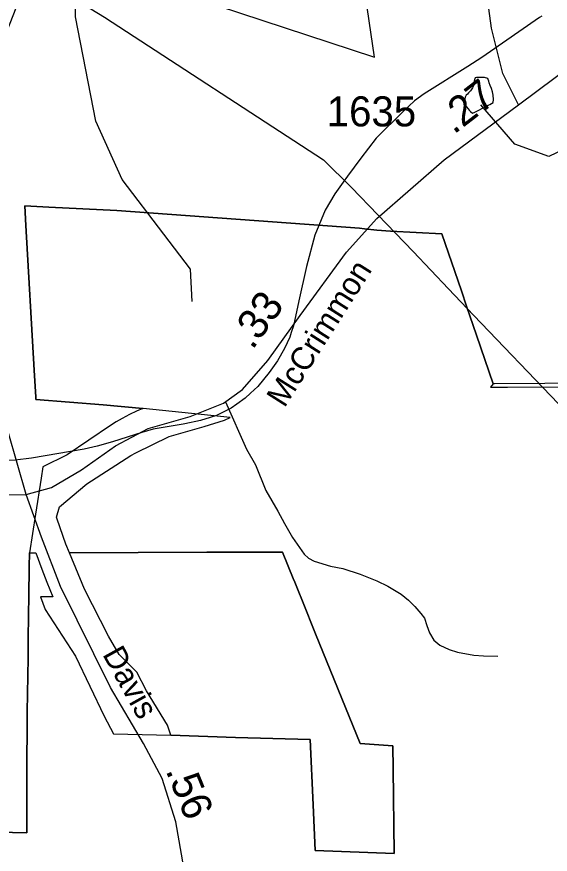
# Model space of a CAD drawing. Extents: x 2001466 to 2224147, y 644118 to 847247.
# Drawn here: x 2042836 to 2045053, y 757169 to 760652 of the extents above; entities that cross this region are included whole.
import ezdxf

# ---------------------------------------------------------------- set-up
doc = ezdxf.new("R2010")
doc.units = 0
for name, color, linetype in [('Exist Boundary Political City Limit New', 7, 'Continuous'), ('Exist Hydrographic Creek Single Shore', 7, 'Continuous'), ('Exist Hydrographic Misc Water Feature', 7, 'Continuous'), ('Exist Road Non-System Type 51', 7, 'Continuous'), ('Exist Road Secondary Mileage Hundredths English Label', 7, 'Continuous'), ('Exist Road Secondary Type 51 Attributed', 7, 'Continuous'), ('Exist Road Secondary Type 51 Label', 7, 'Continuous'), ('Exist Road Secondary Type 51 Number Label', 7, 'Continuous'), ('Exist Utilities Electrical Transmission Line', 7, 'Continuous'), ('Map Preparation Boundary City Limit Buffer Line', 7, 'Continuous')]:
    doc.layers.add(name, color=color, linetype=linetype)

msp = doc.modelspace()

# ---------------------------------------------------------------- linework, layer by layer
at = {"layer": 'Exist Boundary Political City Limit New'}
msp.add_line((2043360.5, 759023.4), (2043359.5, 759023.5), dxfattribs=at)
for points in [[(2043359.5, 759023.5), (2043194.1, 759038.1), (2042915.4, 759060.6), (2042914.9, 759069.7), (2042908.2, 759182.5), (2042873.2, 759784.1), (2042868.5, 759866.2), (2042969.1, 759861.1), (2043252, 759846.3), (2044260.6, 759773.3), (2044280.4, 759771), (2044332.9, 759764.8), (2044388.6, 759760.9), (2044602.4, 759750.2), (2044683.6, 759512.6), (2044705.5, 759448.6), (2044746.5, 759328.2), (2044815.6, 759125.9)], [(2044815.6, 759125.9), (2044804.9, 759111.2), (2044875.6, 759111.4), (2045212.8, 759113.1), (2045198.2, 758377.9), (2045197.6, 758289.4), (2045504.6, 758281.9)], [(2043054.6, 758423.1), (2043039.9, 758458.4), (2043003.4, 758562.8), (2043000.2, 758571.8), (2043012.6, 758614.4), (2043126.8, 758709.9), (2043309.1, 758827.7), (2043330.2, 758838.2), (2043469.1, 758907.2), (2043614.2, 758947.9), (2043699.5, 758974.8), (2043721.9, 758985.1), (2043360.5, 759023.4)], [(2042756.4, 757260.8), (2042877.1, 757258.7), (2042877.5, 757423.1), (2042877.8, 757496.1), (2042878, 757570.5), (2042878, 757575), (2042878.2, 757673.4), (2042878.2, 757682.2), (2042879.4, 757761.2), (2042880.4, 757836.2), (2042881.4, 757911.2), (2042882.5, 757986.1), (2042883.5, 758061.1), (2042885, 758165.9), (2042886, 758241.1), (2042887.2, 758364.9), (2042888.2, 758422.9)], [(2042888.2, 758422.9), (2042915.1, 758423), (2042939.2, 758354.6), (2042959.9, 758301.4), (2042985.9, 758239.8), (2042933.6, 758240.4), (2042953.9, 758186.6), (2043080.1, 757993.4), (2043198.9, 757743.2), (2043237, 757670.5), (2043475.5, 757664.1)], [(2044400.5, 757523.9), (2044398.5, 757620.8), (2044262.5, 757630.4), (2044077.9, 758085.9), (2044022.8, 758222.2), (2044004.9, 758266.2), (2043990.9, 758301.1), (2043984.8, 758316.2), (2043940.6, 758425.9), (2043626, 758425.6), (2043054.6, 758423.1)], [(2043054.6, 758423.1), (2043626, 758425.6), (2043940.6, 758425.9), (2043984.8, 758316.2), (2043990.9, 758301.1), (2044004.9, 758266.2), (2044022.8, 758222.2), (2044077.9, 758085.9), (2044262.5, 757630.4), (2044398.5, 757620.8), (2044400.5, 757523.9)], [(2043475.5, 757664.1), (2043461.5, 757706.6), (2043374.4, 757848.3), (2043334.1, 757926.3), (2043261.8, 757999.8), (2043216.9, 758075.7), (2043117.4, 758272), (2043054.6, 758423.1)], [(2043475.5, 757664.1), (2043744.8, 757654.9), (2044055.1, 757645.8), (2044067.6, 757374.9), (2044075.8, 757184.3), (2044404.8, 757173), (2044400.5, 757523.9)], [(2044400.5, 757523.9), (2044404.8, 757173), (2044075.8, 757184.3), (2044067.6, 757374.9), (2044055.1, 757645.8), (2043744.8, 757654.9), (2043475.5, 757664.1)]]:
    msp.add_lwpolyline(points, dxfattribs=at)
at = {"layer": 'Exist Hydrographic Creek Single Shore'}
for points in [[(2043446.6, 759747.6), (2043273.1, 759975.7), (2043164.2, 760217.5), (2043080.1, 760652.3), (2043079.9, 760725.2)], [(2045244.6, 760165.9), (2045047.2, 760070.7), (2044906.1, 760122.8), (2044764.2, 760286.5)], [(2043565.1, 759467.7), (2043557.1, 759602.5), (2043446.6, 759747.6)]]:
    msp.add_lwpolyline(points, dxfattribs=at)
at = {"layer": 'Exist Hydrographic Misc Water Feature'}
for p, q in [((2045018.3, 760655.4), (2045008.2, 760649.4)), ((2044489.2, 760302.3), (2044441, 760258.4)), ((2043533.7, 758960), (2043526.9, 758958.6)), ((2043234.1, 758884.9), (2043170.1, 758866.6))]:
    msp.add_line(p, q, dxfattribs=at)
for points in [[(2045008.2, 760649.4), (2044787.2, 760495.9), (2044768.1, 760483.4)], [(2045008.2, 760649.4), (2044787.2, 760495.9), (2044768.1, 760483.4)], [(2044768.1, 760483.4), (2044710.1, 760445.1), (2044529.2, 760332), (2044489.2, 760302.3)], [(2044768.1, 760483.4), (2044710.1, 760445.1), (2044529.2, 760332), (2044489.2, 760302.3)], [(2044787.6, 760280), (2044795.6, 760284.1), (2044801.7, 760288), (2044809.5, 760292.1), (2044815.5, 760296.1), (2044817.3, 760308), (2044815.3, 760326.2), (2044813.4, 760340.2), (2044809.3, 760354.2), (2044803.2, 760366.1), (2044799.3, 760378), (2044797.2, 760384), (2044795.2, 760392.1), (2044793.3, 760396), (2044779.6, 760400.1), (2044767.3, 760400), (2044759.1, 760400), (2044753.1, 760400.1), (2044747.2, 760400.1), (2044741.4, 760397.8), (2044739.4, 760394), (2044737.3, 760383.8), (2044735.1, 760376), (2044735.5, 760369.9), (2044733.2, 760362.1), (2044729.8, 760356.1), (2044721.3, 760344), (2044713.6, 760335.9), (2044709.7, 760330), (2044703.5, 760326.1), (2044699.6, 760317.7), (2044697.4, 760310), (2044697.4, 760299.8), (2044699.6, 760288.1), (2044705.6, 760277.9), (2044711.5, 760270.1), (2044715.6, 760263.8), (2044721.6, 760258), (2044729.3, 760251.9), (2044737.3, 760254), (2044755.6, 760264.2), (2044771.4, 760271.9), (2044783.5, 760276.2), (2044787.6, 760280)], [(2044441, 760258.4), (2044329.1, 760148.1), (2044266.3, 760064.6)], [(2044441, 760258.4), (2044329.1, 760148.1), (2044266.3, 760064.6)], [(2044266.3, 760064.6), (2044210.2, 759990), (2044192.1, 759964.1)], [(2044266.3, 760064.6), (2044210.2, 759990), (2044192.1, 759964.1)], [(2044192.1, 759964.1), (2044158.3, 759915.9), (2044117.1, 759848.2), (2044074.8, 759744.5)], [(2044192.1, 759964.1), (2044158.3, 759915.9), (2044117.1, 759848.2), (2044074.8, 759744.5)], [(2044074.8, 759744.5), (2044040.4, 759614.1), (2044008.4, 759471)], [(2044074.8, 759744.5), (2044040.4, 759614.1), (2044008.4, 759471)], [(2044008.4, 759471), (2043985.2, 759366.4), (2043976.4, 759339.8)], [(2044008.4, 759471), (2043985.2, 759366.4), (2043976.4, 759339.8)], [(2043976.4, 759339.8), (2043970, 759320.1), (2043948.1, 759273.3)], [(2043976.4, 759339.8), (2043970, 759320.1), (2043948.1, 759273.3)], [(2043948.1, 759273.3), (2043919.2, 759220.9), (2043885.1, 759172.4), (2043837.2, 759115.2), (2043806.8, 759086.3)], [(2043948.1, 759273.3), (2043919.2, 759220.9), (2043885.1, 759172.4), (2043837.2, 759115.2), (2043806.8, 759086.3)], [(2043806.8, 759086.3), (2043785.1, 759065.8), (2043750, 759041.2)], [(2043806.8, 759086.3), (2043785.1, 759065.8), (2043750, 759041.2)], [(2043750, 759041.2), (2043727.3, 759025.1), (2043665.1, 758994.5), (2043638.9, 758986.3)], [(2043750, 759041.2), (2043727.3, 759025.1), (2043665.1, 758994.5), (2043638.9, 758986.3)], [(2043638.9, 758986.3), (2043599.1, 758973.8), (2043533.7, 758960)], [(2043638.9, 758986.3), (2043599.1, 758973.8), (2043533.7, 758960)], [(2043526.9, 758958.6), (2043403.1, 758936.6), (2043354.9, 758923.4), (2043234.1, 758884.9)], [(2043526.9, 758958.6), (2043403.1, 758936.6), (2043354.9, 758923.4), (2043234.1, 758884.9)], [(2043170.1, 758866.6), (2043115.2, 758853.9), (2042897.2, 758816.1), (2042829.1, 758808.6), (2042800.6, 758807.4)], [(2043170.1, 758866.6), (2043115.2, 758853.9), (2042897.2, 758816.1), (2042829.1, 758808.6), (2042800.6, 758807.4)]]:
    msp.add_lwpolyline(points, dxfattribs=at)
at = {"layer": 'Exist Road Non-System Type 51'}
for points in [[(2044920.8, 760286.3), (2044856.4, 760416.8), (2044808.2, 760605.2), (2044774.4, 760862), (2044747, 761197), (2044714.8, 761523.1), (2044682.6, 761663.2), (2044620.7, 761809.4), (2044567.6, 761920.5)], [(2043703.3, 759051), (2043790.5, 758854.6), (2043828.4, 758788.4), (2043870.9, 758681.9), (2043920.6, 758596.8), (2043949, 758544.7), (2043981.8, 758486), (2044030.4, 758417), (2044048, 758400.7), (2044071.8, 758388.2), (2044139.3, 758366.8), (2044191.2, 758357.7), (2044262.7, 758334.3), (2044332.1, 758306.9), (2044377.7, 758283.9), (2044433, 758250.8), (2044464.5, 758226.1), (2044489.9, 758199.6), (2044515.4, 758171.1), (2044530.9, 758150.8), (2044540.3, 758120.6), (2044551.7, 758090.4), (2044569.1, 758060), (2044594.7, 758039.5), (2044632.3, 758020.7), (2044668.1, 758010), (2044735.8, 757996.6), (2044775.7, 757993.8), (2044835.7, 757992.5)]]:
    msp.add_lwpolyline(points, dxfattribs=at)
at = {"layer": 'Exist Road Secondary Type 51 Attributed'}
for points in [[(2042874.6, 758665.8), (2042761.2, 759056.4), (2042687.2, 759375.2), (2042671.1, 759747.2), (2042703.3, 760220.7), (2042783.7, 760562.1), (2042944.6, 760978.3), (2043123.3, 761397.1), (2043178, 761609.7), (2043200.5, 761783.6), (2043176.4, 761995.4), (2043116.8, 762195.1), (2043017.1, 762415.7), (2042878.7, 762596), (2042589, 762873), (2042310.6, 763129.9), (2042172.2, 763292.6), (2042053.1, 763490.6), (2041834.3, 763873.9), (2041728, 764025.3), (2041583.2, 764175.9)], [(2044920.8, 760286.3), (2045149.3, 760457), (2045659.4, 760854.8), (2046187.3, 761251.8), (2046621.8, 761594), (2046967.8, 761841.2)], [(2042874.6, 758665.8), (2042980, 758695.2), (2043104, 758767.7), (2043245.6, 758867.5), (2043382.4, 758940), (2043556.2, 758989.9), (2043694.6, 759044.7), (2043773.4, 759101.9), (2043879.6, 759222.6), (2044013.2, 759409.4), (2044206.3, 759672.7), (2044331.8, 759812.9), (2044611.8, 760056.8), (2044920.8, 760286.3)], [(2040946, 758057.5), (2041112.5, 758121.5), (2041352.3, 758219.7), (2041547, 758297.9), (2041727.2, 758363.9), (2042000.8, 758433.1), (2042211.6, 758498.3), (2042457.8, 758577.3), (2042649.3, 758641.7), (2042787.7, 758664.2), (2042874.6, 758665.8)], [(2044665.7, 755329.1), (2044612.6, 755399.9), (2044520.9, 755511), (2044340.7, 755719.6), (2044157.2, 755962.8), (2043878.8, 756398.4), (2043759.7, 756551.4), (2043664.8, 756707.6), (2043587.5, 756854.1), (2043529.6, 757114.2), (2043497.4, 757304.2), (2043439.5, 757484.6), (2043362.2, 757630.3), (2043225.5, 757862.2), (2043017.9, 758283.4), (2042939, 758487.9), (2042874.6, 758665.8)]]:
    msp.add_lwpolyline(points, dxfattribs=at)
at = {"layer": 'Exist Utilities Electrical Transmission Line'}
for p, q in [((2044336.8, 759828), (2044482.7, 759675.5)), ((2044482.7, 759675.5), (2044630.8, 759520.6))]:
    msp.add_line(p, q, dxfattribs=at)
for points in [[(2043079.9, 760725.2), (2043200, 760651.3), (2044109.9, 760056.7), (2044227.6, 759942.3), (2044336.8, 759828)], [(2044630.8, 759520.6), (2044734.7, 759411.9), (2045087.8, 759042.7)]]:
    msp.add_lwpolyline(points, dxfattribs=at)
at = {"layer": 'Map Preparation Boundary City Limit Buffer Line'}
msp.add_line((2043360.5, 759023.4), (2043359.5, 759023.5), dxfattribs=at)
for points in [[(2043204.8, 760853.7), (2044323.2, 760483.9), (2044234.5, 761089.8)], [(2043359.5, 759023.5), (2043194.1, 759038.1), (2042915.4, 759060.6), (2042914.9, 759069.7), (2042908.2, 759182.5), (2042873.2, 759784.1), (2042868.5, 759866.2), (2042969.1, 759861.1), (2043252, 759846.3), (2044260.6, 759773.3), (2044280.4, 759771), (2044332.9, 759764.8), (2044388.6, 759760.9), (2044602.4, 759750.2), (2044683.6, 759512.6), (2044705.5, 759448.6), (2044746.5, 759328.2), (2044815.6, 759125.9)], [(2044815.6, 759125.9), (2044746.5, 759328.2), (2044705.5, 759448.6), (2044683.6, 759512.6), (2044602.4, 759750.2), (2044388.6, 759760.9), (2044332.9, 759764.8), (2044280.4, 759771), (2044260.6, 759773.3), (2043252, 759846.3), (2042969.1, 759861.1), (2042868.5, 759866.2), (2042873.2, 759784.1), (2042908.2, 759182.5), (2042914.9, 759069.7), (2042915.4, 759060.6), (2043194.1, 759038.1), (2043359.5, 759023.5)], [(2044815.6, 759125.9), (2044804.9, 759111.2), (2044875.6, 759111.4), (2045212.8, 759113.1), (2045198.2, 758377.9), (2045197.6, 758289.4), (2045504.6, 758281.9)], [(2045213.6, 759127.8), (2045030.9, 759126.9), (2044821.5, 759125.9), (2044815.6, 759125.9)], [(2043359.5, 759023.5), (2043333.5, 759012.1), (2043304, 758998.2), (2043273.9, 758982.1), (2043248.6, 758967.2), (2043225, 758951.8), (2043045.5, 758829.8), (2042943.9, 758780.7), (2042936.6, 758733.9), (2042913.2, 758584), (2042888.2, 758422.9)], [(2043054.6, 758423.1), (2043039.9, 758458.4), (2043003.4, 758562.8), (2043000.2, 758571.8), (2043012.6, 758614.4), (2043126.8, 758709.9), (2043309.1, 758827.7), (2043330.2, 758838.2), (2043469.1, 758907.2), (2043614.2, 758947.9), (2043699.5, 758974.8), (2043721.9, 758985.1), (2043360.5, 759023.4)], [(2042756.4, 757260.8), (2042877.1, 757258.7), (2042877.5, 757423.1), (2042877.8, 757496.1), (2042878, 757570.5), (2042878, 757575), (2042878.2, 757673.4), (2042878.2, 757682.2), (2042879.4, 757761.2), (2042880.4, 757836.2), (2042881.4, 757911.2), (2042882.5, 757986.1), (2042883.5, 758061.1), (2042885, 758165.9), (2042886, 758241.1), (2042887.2, 758364.9), (2042888.2, 758422.9)], [(2042888.2, 758422.9), (2042887.2, 758364.9), (2042886, 758241.1), (2042885, 758165.9), (2042883.5, 758061.1), (2042882.5, 757986.1), (2042881.4, 757911.2), (2042880.4, 757836.2), (2042879.4, 757761.2), (2042878.2, 757682.2), (2042878.2, 757673.4), (2042878, 757575), (2042878, 757570.5), (2042877.8, 757496.1), (2042877.5, 757423.1), (2042877.1, 757258.7), (2042756.4, 757260.8)], [(2042888.2, 758422.9), (2042915.1, 758423), (2042939.2, 758354.6), (2042959.9, 758301.4), (2042985.9, 758239.8), (2042933.6, 758240.4), (2042953.9, 758186.6), (2043080.1, 757993.4), (2043198.9, 757743.2), (2043237, 757670.5), (2043475.5, 757664.1)], [(2044400.5, 757523.9), (2044398.5, 757620.8), (2044262.5, 757630.4), (2044077.9, 758085.9), (2044022.8, 758222.2), (2044004.9, 758266.2), (2043990.9, 758301.1), (2043984.8, 758316.2), (2043940.6, 758425.9), (2043626, 758425.6), (2043054.6, 758423.1)], [(2043054.6, 758423.1), (2043626, 758425.6), (2043940.6, 758425.9), (2043984.8, 758316.2), (2043990.9, 758301.1), (2044004.9, 758266.2), (2044022.8, 758222.2), (2044077.9, 758085.9), (2044262.5, 757630.4), (2044398.5, 757620.8), (2044400.5, 757523.9)], [(2043475.5, 757664.1), (2043461.5, 757706.6), (2043374.4, 757848.3), (2043334.1, 757926.3), (2043261.8, 757999.8), (2043216.9, 758075.7), (2043117.4, 758272), (2043054.6, 758423.1)], [(2043475.5, 757664.1), (2043744.8, 757654.9), (2044055.1, 757645.8), (2044067.6, 757374.9), (2044075.8, 757184.3), (2044404.8, 757173), (2044400.5, 757523.9)], [(2044400.5, 757523.9), (2044404.8, 757173), (2044075.8, 757184.3), (2044067.6, 757374.9), (2044055.1, 757645.8), (2043744.8, 757654.9), (2043475.5, 757664.1)]]:
    msp.add_lwpolyline(points, dxfattribs=at)

# ---------------------------------------------------------------- texts
at = {"layer": 'Exist Road Secondary Mileage Hundredths English Label'}
for s, rotation, p in [('.27', 37.6771, (2044652.1, 760160.7)), ('.33', 54.189, (2043815.1, 759263.7)), ('.56', 292.2547, (2043453.1, 757518.1))]:
    msp.add_text(s, height=125, rotation=rotation, dxfattribs=at).set_placement(p)
at = {"layer": 'Exist Road Secondary Type 51 Label'}
for s, rotation, p in [('McCrimmon', 57.5805, (2043948.2, 759022.9)), ('Davis', 299.0843, (2043189.9, 758001))]:
    msp.add_text(s, height=95, rotation=rotation, dxfattribs=at).set_placement(p)
at = {"layer": 'Exist Road Secondary Type 51 Number Label'}
msp.add_text('1635', height=125, dxfattribs=at).set_placement((2044123.8, 760196.3))

doc.saveas('drawing.dxf')
